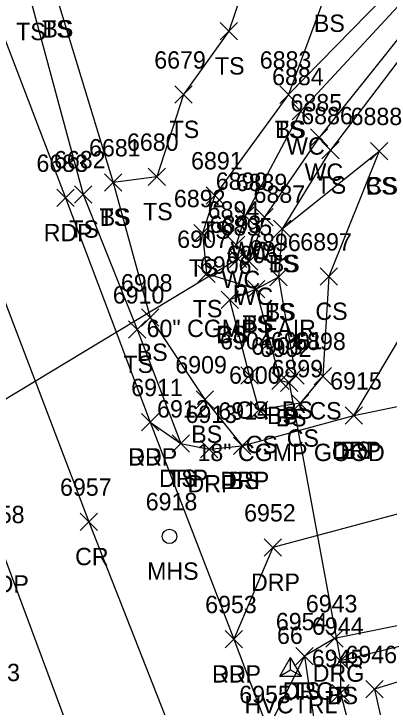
# Model space of a CAD drawing. Extents: x 1472233 to 1475777, y 540726 to 543442.
# Drawn here: x 1472654.9 to 1472698.2, y 541303.1 to 541383 of the extents above; entities that cross this region are included whole.
import ezdxf

# ---------------------------------------------------------------- set-up
doc = ezdxf.new("R2010")
doc.units = 0
for name, color, linetype in [('C_A', 7, 'Continuous'), ('C_I', 7, 'Continuous'), ('CPSM', 7, 'Continuous'), ('D_A', 7, 'Continuous'), ('D_C', 7, 'Continuous'), ('D_I', 7, 'Continuous'), ('D_TIC', 7, 'Continuous'), ('DCP', 7, 'Continuous'), ('L_A', 7, 'Continuous'), ('L_I', 7, 'Continuous'), ('L_TIC', 7, 'Continuous'), ('LAWE', 7, 'Continuous'), ('LELB', 7, 'Continuous'), ('P_A', 7, 'Continuous'), ('P_I', 7, 'Continuous'), ('P_TIC', 7, 'Continuous'), ('PET', 7, 'Continuous'), ('PRC', 7, 'Continuous'), ('R_A', 7, 'Continuous'), ('R_I', 7, 'Continuous'), ('R_TIC', 7, 'Continuous'), ('RDG', 7, 'Continuous'), ('RDP', 7, 'Continuous'), ('U_A', 7, 'Continuous'), ('U_I', 7, 'Continuous'), ('USMH', 7, 'Continuous')]:
    doc.layers.add(name, color=color, linetype=linetype)

msp = doc.modelspace()

# ---------------------------------------------------------------- linework, layer by layer
at = {"layer": 'CPSM'}
for p, q in [((1472685.61, 541306.656), (1472686.86, 541308.821)), ((1472688.11, 541306.656), (1472686.86, 541308.821)), ((1472686.861, 541307.378), (1472686.86, 541308.821)), ((1472685.61, 541306.656), (1472686.861, 541307.378)), ((1472686.861, 541307.378), (1472686.861, 541307.378)), ((1472686.861, 541307.378), (1472688.11, 541306.656)), ((1472685.61, 541306.656), (1472688.11, 541306.656))]:
    msp.add_line(p, q, dxfattribs=at)
at = {"layer": 'D_TIC'}
for points in [[(1472679.828, 541353.751), (1472681.828, 541355.751)], [(1472681.828, 541353.751), (1472679.828, 541355.751)], [(1472685.692, 541339.457), (1472687.692, 541341.457)], [(1472687.692, 541339.457), (1472685.692, 541341.457)], [(1472691.632, 541307.438), (1472693.632, 541309.438)], [(1472693.632, 541307.438), (1472691.632, 541309.438)]]:
    msp.add_lwpolyline(points, dxfattribs=at)
at = {"layer": 'DCP'}
for points in [[(1472680.828, 541354.751), (1472639.537, 541329.877)], [(1472686.692, 541340.457), (1472692.632, 541308.438)]]:
    msp.add_lwpolyline(points, dxfattribs=at)
at = {"layer": 'L_TIC'}
for points in [[(1472678.725, 541380.005), (1472680.725, 541382.005)], [(1472680.725, 541380.005), (1472678.725, 541382.005)], [(1472673.497, 541372.689), (1472675.497, 541374.689)], [(1472675.497, 541372.689), (1472673.497, 541374.689)], [(1472685.615, 541372.687), (1472687.615, 541374.687)], [(1472687.615, 541372.687), (1472685.615, 541374.687)], [(1472685.615, 541372.687), (1472687.615, 541374.687)], [(1472687.615, 541372.687), (1472685.615, 541374.687)], [(1472687.036, 541370.772), (1472689.036, 541372.772)], [(1472689.036, 541370.772), (1472687.036, 541372.772)], [(1472689.162, 541367.758), (1472691.162, 541369.758)], [(1472691.162, 541367.758), (1472689.162, 541369.758)], [(1472690.453, 541366.272), (1472692.453, 541368.272)], [(1472692.453, 541366.272), (1472690.453, 541368.272)], [(1472696.091, 541366.179), (1472698.091, 541368.179)], [(1472698.091, 541366.179), (1472696.091, 541368.179)], [(1472696.091, 541366.179), (1472698.091, 541368.179)], [(1472698.091, 541366.179), (1472696.091, 541368.179)], [(1472670.43, 541363.216), (1472672.43, 541365.216)], [(1472672.43, 541363.216), (1472670.43, 541365.216)], [(1472665.399, 541362.568), (1472667.399, 541364.568)], [(1472667.399, 541362.568), (1472665.399, 541364.568)], [(1472665.399, 541362.568), (1472667.399, 541364.568)], [(1472667.399, 541362.568), (1472665.399, 541364.568)], [(1472661.925, 541361.196), (1472663.925, 541363.196)], [(1472663.925, 541361.196), (1472661.925, 541363.196)], [(1472677.12, 541361.072), (1472679.12, 541363.072)], [(1472679.12, 541361.072), (1472677.12, 541363.072)], [(1472680.627, 541358.725), (1472682.627, 541360.725)], [(1472682.627, 541358.725), (1472680.627, 541360.725)], [(1472682.844, 541358.568), (1472684.844, 541360.568)], [(1472684.844, 541358.568), (1472682.844, 541360.568)], [(1472684.9, 541357.223), (1472686.9, 541359.223)], [(1472686.9, 541357.223), (1472684.9, 541359.223)], [(1472684.9, 541357.223), (1472686.9, 541359.223)], [(1472686.9, 541357.223), (1472684.9, 541359.223)], [(1472675.711, 541356.719), (1472677.711, 541358.719)], [(1472677.711, 541356.719), (1472675.711, 541358.719)], [(1472679.599, 541355.394), (1472681.599, 541357.394)], [(1472681.599, 541355.394), (1472679.599, 541357.394)], [(1472681.091, 541353.455), (1472683.091, 541355.455)], [(1472683.091, 541353.455), (1472681.091, 541355.455)], [(1472681.091, 541353.455), (1472683.091, 541355.455)], [(1472683.091, 541353.455), (1472681.091, 541355.455)], [(1472676.168, 541352.025), (1472678.168, 541354.025)], [(1472678.168, 541352.025), (1472676.168, 541354.025)], [(1472676.168, 541352.025), (1472678.168, 541354.025)], [(1472678.168, 541352.025), (1472676.168, 541354.025)], [(1472684.45, 541351.662), (1472686.45, 541353.662)], [(1472686.45, 541351.662), (1472684.45, 541353.662)], [(1472684.45, 541351.662), (1472686.45, 541353.662)], [(1472686.45, 541351.662), (1472684.45, 541353.662)], [(1472690.283, 541351.722), (1472692.283, 541353.722)], [(1472692.283, 541351.722), (1472690.283, 541353.722)], [(1472681.886, 541350.272), (1472683.886, 541352.272)], [(1472683.886, 541350.272), (1472681.886, 541352.272)], [(1472681.886, 541350.272), (1472683.886, 541352.272)], [(1472683.886, 541350.272), (1472681.886, 541352.272)], [(1472678.84, 541349.044), (1472680.84, 541351.044)], [(1472680.84, 541349.044), (1472678.84, 541351.044)], [(1472678.84, 541349.044), (1472680.84, 541351.044)], [(1472680.84, 541349.044), (1472678.84, 541351.044)], [(1472669.678, 541347.003), (1472671.678, 541349.003)], [(1472671.678, 541347.003), (1472669.678, 541349.003)], [(1472668.181, 541345.613), (1472670.181, 541347.613)], [(1472670.181, 541345.613), (1472668.181, 541347.613)], [(1472681.113, 541340.333), (1472683.113, 541342.333)], [(1472683.113, 541340.333), (1472681.113, 541342.333)], [(1472686.413, 541340.331), (1472688.413, 541342.331)], [(1472688.413, 541340.331), (1472686.413, 541342.331)], [(1472684.694, 541339.714), (1472686.694, 541341.714)], [(1472686.694, 541339.714), (1472684.694, 541341.714)], [(1472689.587, 541340.257), (1472691.587, 541342.257)], [(1472691.587, 541340.257), (1472689.587, 541342.257)], [(1472685.692, 541339.457), (1472687.692, 541341.457)], [(1472687.692, 541339.457), (1472685.692, 541341.457)], [(1472675.957, 541337.562), (1472677.957, 541339.562)], [(1472677.957, 541337.562), (1472675.957, 541339.562)], [(1472682.233, 541336.373), (1472684.233, 541338.373)], [(1472684.233, 541336.373), (1472682.233, 541338.373)], [(1472686.977, 541337.111), (1472688.977, 541339.111)], [(1472688.977, 541337.111), (1472686.977, 541339.111)], [(1472693.167, 541335.696), (1472695.167, 541337.696)], [(1472695.167, 541335.696), (1472693.167, 541337.696)], [(1472673.205, 541332.47), (1472675.205, 541334.47)], [(1472675.205, 541332.47), (1472673.205, 541334.47)], [(1472680.263, 541332.227), (1472682.263, 541334.227)], [(1472682.263, 541332.227), (1472680.263, 541334.227)], [(1472687.466, 541307.958), (1472689.466, 541309.958)], [(1472689.466, 541307.958), (1472687.466, 541309.958)], [(1472691.632, 541307.438), (1472693.632, 541309.438)], [(1472693.632, 541307.438), (1472691.632, 541309.438)], [(1472691.612, 541303.716), (1472693.612, 541305.716)], [(1472693.612, 541303.716), (1472691.612, 541305.716)], [(1472695.554, 541304.163), (1472697.554, 541306.163)], [(1472697.554, 541304.163), (1472695.554, 541306.163)]]:
    msp.add_lwpolyline(points, dxfattribs=at)
at = {"layer": 'LAWE'}
for points in [[(1472778.929, 541490.66), (1472748.228, 541472.544), (1472728.371, 541462.26), (1472703.024, 541456.182), (1472699.775, 541442.826), (1472700.733, 541433.371), (1472715.471, 541431.594), (1472718.175, 541426.347), (1472716.653, 541420.135), (1472715.238, 541417.461), (1472710.253, 541415.257), (1472705.247, 541416.253), (1472696.443, 541412.999), (1472694.467, 541406.711), (1472701.72, 541395.349), (1472703.113, 541388.078), (1472688.036, 541371.772), (1472681.627, 541359.725), (1472680.599, 541356.394), (1472682.091, 541354.455)], [(1472782.301, 541487.238), (1472749.952, 541469.272), (1472729.675, 541458.762), (1472708.083, 541452.537), (1472701.662, 541441.745), (1472704.926, 541435.625), (1472717.433, 541433.686), (1472721.831, 541426.671), (1472718.921, 541419.502), (1472713.315, 541413.102), (1472709.745, 541413.542), (1472708.124, 541414.03), (1472705.342, 541413.794), (1472697.725, 541411.28), (1472697.349, 541408.314), (1472703.086, 541395.78), (1472705.871, 541388.45), (1472690.162, 541368.758), (1472683.844, 541359.568), (1472682.091, 541354.455)]]:
    msp.add_lwpolyline(points, dxfattribs=at)
at = {"layer": 'LELB'}
for points in [[(1472484.337, 541840.418), (1472508.515, 541798.696), (1472519.34, 541760.356), (1472543.644, 541727.265), (1472543.236, 541714.999), (1472560.459, 541670.843), (1472572.875, 541630.902), (1472574.193, 541601.925), (1472592.342, 541551.172), (1472612.272, 541501.361), (1472628.637, 541456.141), (1472641.026, 541420.938), (1472653.513, 541391.457), (1472656.792, 541384.967), (1472662.925, 541362.196), (1472669.181, 541346.613), (1472674.205, 541333.47)], [(1472540.253, 541666.598), (1472558.147, 541629.072), (1472569.042, 541603.361), (1472584.13, 541563.55), (1472589.422, 541549.678), (1472609.632, 541500.173), (1472628.637, 541456.141), (1472643.164, 541421.948), (1472658.347, 541390.54), (1472659.79, 541385.271), (1472666.399, 541363.568), (1472670.678, 541348.003), (1472676.957, 541338.562), (1472681.263, 541333.227)], [(1472784.517, 541539.162), (1472780.356, 541508.767), (1472777.862, 541491.625), (1472747.413, 541474.577), (1472726.672, 541466.036), (1472699.669, 541459.884), (1472695.92, 541443.066), (1472698.827, 541432.294), (1472713.583, 541430.436), (1472715.258, 541425.604), (1472715.172, 541419.955), (1472714.308, 541418.294), (1472709.235, 541416.804), (1472705.072, 541417.967), (1472693.994, 541413.89), (1472692.647, 541404.849), (1472699.389, 541395.402), (1472701.215, 541388.651), (1472686.615, 541373.687), (1472678.12, 541362.072), (1472676.711, 541357.719), (1472677.168, 541353.025)], [(1472699.266, 541409.512), (1472705.366, 541396.52), (1472707.494, 541388.433), (1472691.453, 541367.272), (1472685.9, 541358.223), (1472685.45, 541352.662), (1472682.886, 541351.272), (1472677.168, 541353.025)], [(1472685.242, 541400.014), (1472691.197, 541393.178), (1472691.107, 541385.919), (1472686.615, 541373.687)], [(1472656.792, 541384.967), (1472659.79, 541385.271), (1472670.293, 541388.311), (1472683.094, 541390.892), (1472679.725, 541381.005), (1472674.497, 541373.689), (1472671.43, 541364.216), (1472666.399, 541363.568)], [(1472697.091, 541367.179), (1472691.283, 541352.722), (1472690.587, 541341.257), (1472687.977, 541338.111), (1472683.233, 541337.373), (1472682.113, 541341.333), (1472679.84, 541350.044)], [(1472685.9, 541358.223), (1472697.091, 541367.179)], [(1472694.167, 541336.696), (1472710.287, 541363.82), (1472724.01, 541367.466), (1472732.84, 541358.022), (1472735.8, 541341.686), (1472737.449, 541336.783), (1472738.598, 541320.922), (1472714.319, 541313.691), (1472692.632, 541308.438), (1472692.612, 541304.716), (1472694.988, 541295.507), (1472702.177, 541269.109), (1472714.985, 541232.255), (1472725.569, 541201.652), (1472739.903, 541163.717), (1472759.74, 541112.631), (1472772.204, 541081.833), (1472792.335, 541035.431), (1472808.54, 541003.497), (1472813.847, 541002.676), (1472821.816, 541001.878), (1472830.877, 541001.108)], [(1472685.45, 541352.662), (1472687.413, 541341.331), (1472686.692, 541340.457), (1472685.694, 541340.714), (1472682.886, 541351.272), (1472679.84, 541350.044)], [(1472737.449, 541336.783), (1472742.819, 541318.557), (1472714.833, 541310.824), (1472696.554, 541305.163), (1472698.466, 541296.567), (1472707.518, 541271.263), (1472721.131, 541235.345)], [(1472688.466, 541308.958), (1472690.487, 541295.213), (1472699.308, 541268.289), (1472714.985, 541232.255), (1472728.446, 541202.224), (1472744.076, 541165.566), (1472763.481, 541113.217), (1472778.048, 541082.983), (1472790.98, 541053.201), (1472800.014, 541033.929), (1472808.929, 541015.933)]]:
    msp.add_lwpolyline(points, dxfattribs=at)
at = {"layer": 'P_TIC'}
for points in [[(1472659.9, 541360.786), (1472661.9, 541362.786)], [(1472661.9, 541360.786), (1472659.9, 541362.786)], [(1472669.649, 541334.937), (1472671.649, 541336.937)], [(1472671.649, 541334.937), (1472669.649, 541336.937)], [(1472662.572, 541323.454), (1472664.572, 541325.454)], [(1472664.572, 541323.454), (1472662.572, 541325.454)], [(1472679.314, 541309.926), (1472681.314, 541311.926)], [(1472681.314, 541309.926), (1472679.314, 541311.926)]]:
    msp.add_lwpolyline(points, dxfattribs=at)
at = {"layer": 'PET'}
for points in [[(1472431.809, 541950.997), (1472434.94, 541942.832), (1472440.191, 541926.307), (1472454.881, 541886.717), (1472470.895, 541847.458), (1472487.249, 541799.156), (1472502.862, 541758.418), (1472521.299, 541713.599), (1472521.809, 541711.245), (1472540.253, 541666.598), (1472555.594, 541628.47), (1472566.435, 541602.128), (1472581.857, 541563.085), (1472587.452, 541548.928), (1472607.289, 541499.122), (1472625.035, 541453.695), (1472638.62, 541419.602), (1472649.942, 541390.39), (1472660.9, 541361.786), (1472670.649, 541335.937), (1472680.314, 541310.926), (1472684.25, 541300.561), (1472697.311, 541267.538), (1472711.092, 541230.886)], [(1472410.423, 541944.749), (1472417.04, 541924.067), (1472429.27, 541890.409), (1472437.031, 541868.87), (1472443.664, 541851.187), (1472458.476, 541813.052), (1472466.783, 541792.243), (1472482.949, 541751.285), (1472501.426, 541706.498), (1472501.819, 541705.185), (1472522.016, 541654.988), (1472538.623, 541615.006), (1472544.846, 541600.279), (1472555.288, 541573.09), (1472571.155, 541534.06), (1472588.208, 541491.282), (1472604.526, 541448.364), (1472617.017, 541415.319), (1472632.481, 541374.101), (1472640.327, 541354.301), (1472653.532, 541321.3), (1472663.395, 541294.75), (1472676.203, 541262.983), (1472690.882, 541224.88)]]:
    msp.add_lwpolyline(points, dxfattribs=at)
at = {"layer": 'PRC'}
msp.add_lwpolyline([(1472420.858, 541948.247), (1472433.465, 541909.927), (1472447.3, 541871.915), (1472463.523, 541829.069), (1472476.482, 541795.885), (1472493.068, 541754.323), (1472510.831, 541710.45), (1472511.847, 541707.672), (1472530.206, 541662.333), (1472546.223, 541622.931), (1472556.774, 541597.055), (1472571.636, 541559.778), (1472578.277, 541543.799), (1472597.238, 541495.811), (1472616.732, 541446.138), (1472628.521, 541416.053), (1472640.352, 541384.782), (1472650.997, 541357.435), (1472663.572, 541324.454), (1472674.031, 541297.855), (1472686.993, 541264.398), (1472700.968, 541228.154)], dxfattribs=at)
at = {"layer": 'R_TIC'}
for points in [[(1472693.167, 541335.696), (1472695.167, 541337.696)], [(1472695.167, 541335.696), (1472693.167, 541337.696)], [(1472669.649, 541334.937), (1472671.649, 541336.937)], [(1472671.649, 541334.937), (1472669.649, 541336.937)], [(1472673.205, 541332.47), (1472675.205, 541334.47)], [(1472675.205, 541332.47), (1472673.205, 541334.47)], [(1472676.483, 541331.846), (1472678.483, 541333.846)], [(1472678.483, 541331.846), (1472676.483, 541333.846)], [(1472680.263, 541332.227), (1472682.263, 541334.227)], [(1472682.263, 541332.227), (1472680.263, 541334.227)], [(1472683.805, 541320.495), (1472685.805, 541322.495)], [(1472685.805, 541320.495), (1472683.805, 541322.495)], [(1472690.926, 541310.02), (1472692.926, 541312.02)], [(1472692.926, 541310.02), (1472690.926, 541312.02)], [(1472679.314, 541309.926), (1472681.314, 541311.926)], [(1472681.314, 541309.926), (1472679.314, 541311.926)], [(1472687.466, 541307.958), (1472689.466, 541309.958)], [(1472689.466, 541307.958), (1472687.466, 541309.958)]]:
    msp.add_lwpolyline(points, dxfattribs=at)
at = {"layer": 'RDG'}
msp.add_lwpolyline([(1472731.256, 541333.87), (1472734.076, 541322.087), (1472713.421, 541315.332), (1472691.926, 541311.02), (1472688.466, 541308.958), (1472684.25, 541300.561)], dxfattribs=at)
at = {"layer": 'RDP'}
msp.add_lwpolyline([(1472670.649, 541335.937), (1472674.205, 541333.47), (1472677.483, 541332.846), (1472681.263, 541333.227), (1472694.167, 541336.696), (1472701.766, 541338.284), (1472706.054, 541339.404), (1472709.232, 541328.017), (1472684.805, 541321.495), (1472680.314, 541310.926)], dxfattribs=at)
at = {"layer": 'USMH'}
for p, q in [((1472672.891, 541322.778), (1472672.891, 541322.778)), ((1472673.724, 541322.778), (1472673.724, 541322.778))]:
    msp.add_line(p, q, dxfattribs=at)
msp.add_circle((1472672.891, 541322.778), 0.833, dxfattribs=at)

# ---------------------------------------------------------------- texts
at = {"layer": 'C_A'}
msp.add_text('HVCTRL', height=2, dxfattribs=at).set_placement((1472681.554, 541302.378))
at = {"layer": 'C_I'}
msp.add_text('66', height=2, dxfattribs=at).set_placement((1472685.294, 541310.378))
at = {"layer": 'D_A'}
for p in [(1472680.206, 541349.751), (1472686.07, 541335.457), (1472692.01, 541303.438)]:
    msp.add_text('P', height=2, dxfattribs=at).set_placement(p)
at = {"layer": 'D_C'}
for s, p in [('60" CGMP FAIR', (1472670.253, 541345.751)), ('18" CGMP GOOD', (1472676.117, 541331.457))]:
    msp.add_text(s, height=2, dxfattribs=at).set_placement(p)
at = {"layer": 'D_I'}
for s, p in [('6893', (1472677.52, 541357.751)), ('6902', (1472683.306, 541343.457)), ('6944', (1472689.325, 541311.438))]:
    msp.add_text(s, height=2, dxfattribs=at).set_placement(p)
at = {"layer": 'L_A'}
for s, p in [('TS', (1472658.199, 541380.271)), ('BS', (1472658.231, 541380.271)), ('BS', (1472689.548, 541380.919)), ('TS', (1472655.201, 541379.967)), ('TS', (1472655.201, 541379.967)), ('TS', (1472678.135, 541376.005)), ('TS', (1472672.907, 541368.689)), ('TS', (1472685.025, 541368.687)), ('BS', (1472685.056, 541368.687)), ('WC', (1472686.343, 541366.772)), ('WC', (1472688.469, 541363.758)), ('TS', (1472689.863, 541362.272)), ('CS', (1472695.532, 541362.179)), ('BS', (1472695.532, 541362.179)), ('TS', (1472669.84, 541359.216)), ('TS', (1472664.809, 541358.568)), ('BS', (1472664.84, 541358.568)), ('TS', (1472661.334, 541357.196)), ('TS', (1472676.53, 541357.072)), ('WC', (1472679.934, 541354.725)), ('WC', (1472682.151, 541354.568)), ('TS', (1472684.309, 541353.223)), ('BS', (1472684.341, 541353.223)), ('TS', (1472675.12, 541352.719)), ('WC', (1472678.906, 541351.394)), ('WC', (1472680.398, 541349.455)), ('WC', (1472680.398, 541349.455)), ('TS', (1472675.578, 541348.025)), ('TS', (1472675.578, 541348.025)), ('TS', (1472683.86, 541347.662)), ('BS', (1472683.891, 541347.662)), ('CS', (1472689.724, 541347.722)), ('TS', (1472681.295, 541346.272)), ('BS', (1472681.327, 541346.272)), ('CS', (1472678.281, 541345.044)), ('BS', (1472678.281, 541345.044)), ('BS', (1472669.119, 541343.003)), ('TS', (1472667.59, 541341.613)), ('CS', (1472680.554, 541336.333)), ('BS', (1472685.854, 541336.331)), ('BS', (1472684.135, 541335.714)), ('CS', (1472689.028, 541336.257)), ('BS', (1472685.133, 541335.457)), ('BS', (1472675.398, 541333.562)), ('CS', (1472686.418, 541333.111)), ('CS', (1472681.674, 541332.373)), ('BS', (1472692.608, 541331.696)), ('TS', (1472672.615, 541328.47)), ('BS', (1472679.704, 541328.227)), ('TS', (1472686.876, 541303.958)), ('BS', (1472691.073, 541303.438))]:
    msp.add_text(s, height=2, dxfattribs=at).set_placement(p)
at = {"layer": 'L_I'}
for s, p in [('6679', (1472671.135, 541376.689)), ('6883', (1472683.308, 541376.687)), ('6883', (1472683.308, 541376.687)), ('6884', (1472684.729, 541374.772)), ('6885', (1472686.855, 541371.758)), ('6886', (1472688.091, 541370.272)), ('6888', (1472693.784, 541370.179)), ('6888', (1472693.784, 541370.179)), ('6680', (1472667.989, 541367.216)), ('6681', (1472663.612, 541366.568)), ('6681', (1472663.612, 541366.568)), ('6682', (1472659.571, 541365.196)), ('6891', (1472675.38, 541365.072)), ('6890', (1472678.234, 541362.725)), ('6889', (1472680.529, 541362.568)), ('6887', (1472682.593, 541361.223)), ('6887', (1472682.593, 541361.223)), ('6892', (1472673.404, 541360.719)), ('6894', (1472677.292, 541359.394)), ('6895', (1472678.784, 541357.455)), ('6895', (1472678.784, 541357.455)), ('6907', (1472673.782, 541356.025)), ('6907', (1472673.782, 541356.025)), ('6896', (1472682.088, 541355.662)), ('6896', (1472682.088, 541355.662)), ('6897', (1472687.976, 541355.722)), ('6905', (1472679.5, 541354.272)), ('6905', (1472679.5, 541354.272)), ('6906', (1472676.399, 541353.044)), ('6906', (1472676.399, 541353.044)), ('6908', (1472667.292, 541351.003)), ('6910', (1472666.354, 541349.613)), ('6904', (1472678.727, 541344.333)), ('6901', (1472684.594, 541344.331)), ('6903', (1472682.308, 541343.714)), ('6898', (1472687.28, 541344.257)), ('6902', (1472683.306, 541343.457)), ('6909', (1472673.564, 541341.562)), ('6899', (1472684.662, 541341.111)), ('6900', (1472679.761, 541340.373)), ('6915', (1472691.427, 541339.696)), ('6912', (1472671.465, 541336.47)), ('6914', (1472678.523, 541336.227)), ('6954', (1472685.159, 541311.958)), ('6944', (1472689.325, 541311.438)), ('6945', (1472689.305, 541307.716)), ('6946', (1472693.192, 541308.163)), ('6963', (1472649.694, 541306.091))]:
    msp.add_text(s, height=2, dxfattribs=at).set_placement(p)
at = {"layer": 'P_A'}
for s, p in [('RDP', (1472658.388, 541356.786)), ('RDP', (1472668.137, 541330.937)), ('CR', (1472662.005, 541319.454)), ('RDP', (1472651.021, 541316.3)), ('RDP', (1472677.802, 541305.926))]:
    msp.add_text(s, height=2, dxfattribs=at).set_placement(p)
at = {"layer": 'P_I'}
for s, p in [('6683', (1472657.546, 541364.786)), ('6911', (1472668.476, 541338.937)), ('6957', (1472660.265, 541327.454)), ('6958', (1472650.225, 541324.3)), ('6953', (1472677.007, 541313.926)), ('6955', (1472680.942, 541303.561))]:
    msp.add_text(s, height=2, dxfattribs=at).set_placement(p)
at = {"layer": 'R_A'}
for s, p in [('DRP', (1472691.655, 541331.696)), ('DRP', (1472668.137, 541330.937)), ('DRP', (1472671.693, 541328.47)), ('DRP', (1472674.971, 541327.846)), ('DRP', (1472678.751, 541328.227)), ('DRP', (1472682.293, 541316.495)), ('DRG', (1472689.415, 541306.02)), ('DRP', (1472677.802, 541305.926)), ('DRG', (1472685.954, 541303.958))]:
    msp.add_text(s, height=2, dxfattribs=at).set_placement(p)
at = {"layer": 'R_I'}
for s, p in [('6915', (1472691.427, 541339.696)), ('6911', (1472668.476, 541338.937)), ('6912', (1472671.465, 541336.47)), ('6913', (1472674.743, 541335.846)), ('6914', (1472678.523, 541336.227)), ('6952', (1472681.498, 541324.495)), ('6953', (1472677.007, 541313.926)), ('6943', (1472688.619, 541314.02)), ('6954', (1472685.159, 541311.958)), ('6955', (1472680.942, 541303.561))]:
    msp.add_text(s, height=2, dxfattribs=at).set_placement(p)
at = {"layer": 'U_A'}
msp.add_text('MHS', height=2, dxfattribs=at).set_placement((1472670.308, 541317.778))
at = {"layer": 'U_I'}
msp.add_text('6918', height=2, dxfattribs=at).set_placement((1472670.151, 541325.778))

doc.saveas('drawing.dxf')
